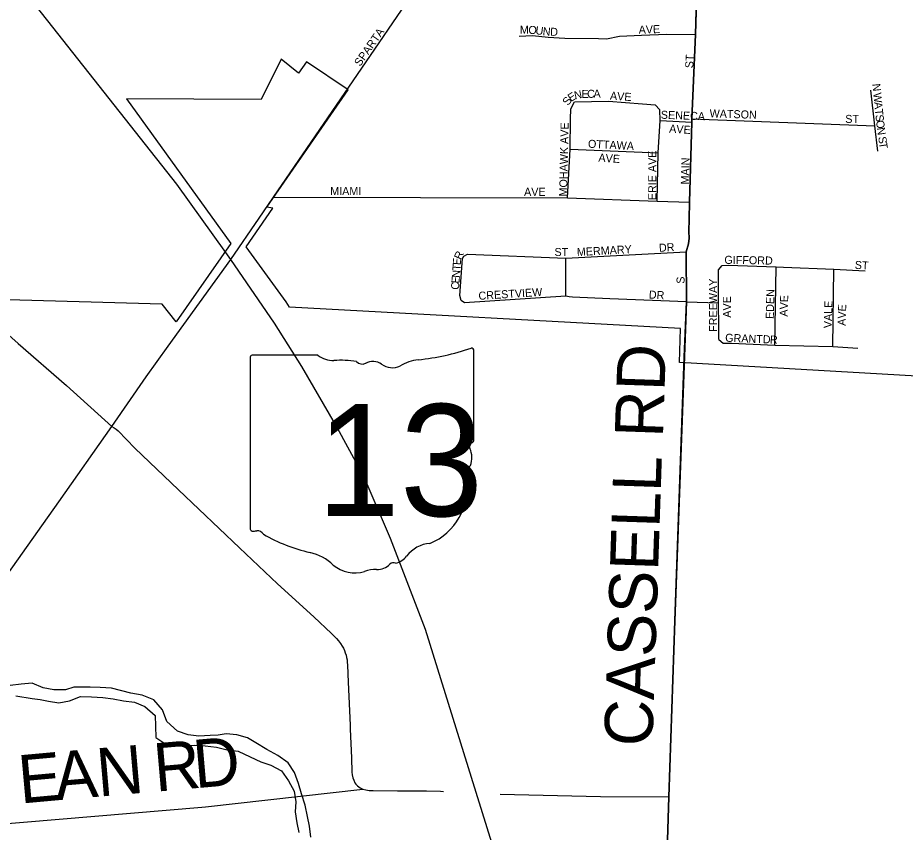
# Model space of a CAD drawing. Extents: x 1759416 to 2214760, y 252598 to 1116833.
# Drawn here: x 1952854 to 1958374, y 896134 to 901197 of the extents above; entities that cross this region are included whole.
import ezdxf

# ---------------------------------------------------------------- set-up
doc = ezdxf.new("R2010")
doc.units = 0
for name, color, linetype in [('GM_X_City_Street', 7, 'Continuous'), ('GM_X_City_Street_Text', 7, 'Continuous'), ('GM_X_Corporation', 7, 'Continuous'), ('GM_X_County_Road', 7, 'Continuous'), ('GM_X_County_Road_Text', 7, 'Continuous'), ('GM_X_Major_River', 7, 'Continuous'), ('GM_X_State_Location', 7, 'Continuous'), ('GM_X_State_Route', 7, 'Continuous'), ('GM_X_State_Shield', 7, 'Continuous'), ('GM_X_Township', 7, 'Continuous'), ('GM_X_Township_Road', 7, 'Continuous'), ('GM_X_Township_Road_Text', 7, 'Continuous'), ('GM_X_Township_ROW', 7, 'Continuous')]:
    doc.layers.add(name, color=color, linetype=linetype)

msp = doc.modelspace()

# ---------------------------------------------------------------- linework, layer by layer
at = {"layer": 'GM_X_City_Street'}
for points in [[(1954939.3, 900805.7), (1955347.9, 901403.9)], [(1955972.6, 901082), (1956054.7, 901087.9), (1956152.8, 901075.6), (1956257, 901069.4), (1956465.9, 901067.5), (1956466.6, 901067.4)], [(1956466.6, 901067.4), (1956515.3, 901067), (1956597.5, 901082.9), (1956733.8, 901088.7), (1956892, 901094.4), (1957070, 901092.2)], [(1956999.8, 899088.8), (1957012.3, 899431.6), (1957011.4, 899743), (1957025.2, 899790.9), (1957029.5, 899827.3), (1957028.4, 899868.9), (1957030.2, 899947), (1957032.7, 900051.6), (1957046.5, 900548.3), (1957047.1, 900568.9), (1957067.4, 901031.9)], [(1958203.5, 900368.9), (1958184.3, 900524.9), (1958160.8, 900747.1)], [(1956293.7, 900630.2), (1956316.9, 900674.4), (1956528.4, 900678.7), (1956740, 900661.7), (1956819, 900656.3)], [(1956274.1, 900078.4), (1956289.1, 900379.6), (1956291.2, 900567.6), (1956293.7, 900630.2)], [(1956830.7, 900057), (1956836.1, 900357.2), (1956848.9, 900558), (1956846.8, 900624.2), (1956819, 900656.3)], [(1957047.1, 900568.9), (1958184.3, 900524.9)], [(1956848.9, 900558), (1957046.5, 900548.3)], [(1956289.1, 900379.6), (1956836.1, 900357.2)], [(1954445.6, 900083), (1956274.1, 900078.4), (1956830.7, 900057), (1957032.7, 900051.6)], [(1956262.4, 899466.2), (1956261.9, 899703.1), (1957011.4, 899743)], [(1955611.6, 899438.8), (1955603.3, 899470.8), (1955621, 899699.8), (1955628.9, 899715.9), (1955650.7, 899728.2), (1956261.9, 899703.1)], [(1957214.3, 899198), (1957214.3, 899275), (1957212.1, 899424.5), (1957212.1, 899629.6), (1957235.7, 899657.4)], [(1957235.7, 899657.4), (1957272.3, 899659.6), (1957571.2, 899649.3), (1957617.4, 899647.7), (1957930.5, 899633.5), (1958124.4, 899624.7)], [(1957562.6, 899161.7), (1957571.2, 899649.3)], [(1957923.6, 899153.2), (1957930.5, 899633.5)], [(1956283.4, 899463), (1956262.4, 899466.2), (1955631.8, 899424.9), (1955611.6, 899438.8)], [(1957012.3, 899431.6), (1956535.9, 899450.2), (1956305.1, 899459.8), (1956283.4, 899463)], [(1957012.3, 899431.6), (1957212.1, 899424.5)], [(1957214.3, 899198), (1957242.1, 899174.5), (1957293.3, 899174.5), (1957562.6, 899161.7), (1957923.6, 899153.2), (1958079.6, 899142.5)]]:
    msp.add_lwpolyline(points, dxfattribs=at)
at = {"layer": 'GM_X_Corporation'}
msp.add_lwpolyline([(1959490, 898908.5), (1956969.3, 899053.9), (1956976.8, 899266.6), (1954544, 899398.5), (1954522.9, 899432.3), (1954275.5, 899773), (1954440.8, 900013.4), (1954403.2, 900019.9), (1954909.1, 900749.9), (1954650.2, 900922.5), (1954600.4, 900851.8), (1954492.5, 900939.1), (1954367.7, 900689.7), (1953530.5, 900693.4), (1954178.6, 899793.8), (1953839.5, 899307.4), (1953751.3, 899416.4), (1952718.3, 899444.9)], dxfattribs=at)
at = {"layer": 'GM_X_County_Road'}
for points in [[(1957067.4, 901031.9), (1957070, 901092.2), (1957074, 901242.2)], [(1954413.9, 900036.5), (1954445.6, 900083), (1954939.3, 900805.7)], [(1953789.1, 899155.6), (1954179, 899695.5), (1954356.4, 899952.3), (1954413.9, 900036.5)], [(1946767.8, 892399.5), (1947031.1, 892595.3), (1947120.4, 892672.5), (1947275.6, 892792), (1947593.7, 893025), (1948544.1, 893712), (1949609.9, 894526.5), (1949787.6, 894666.6), (1950398.9, 895122.3), (1951370, 895919.6), (1951607.8, 896116.9), (1951664.3, 896170.7), (1951776.6, 896333.8), (1951826.3, 896422.7), (1951951.7, 896602.6), (1952394.5, 897182.1), (1953108.6, 898187.5), (1953439.1, 898655.5), (1953652.1, 898965.9), (1953789.1, 899155.6)], [(1956793.6, 893960.4), (1956800.1, 893987.1), (1956817.5, 894102.1), (1956870.1, 895279.8), (1956902.8, 896355.3), (1956940.2, 897448.6), (1956999.8, 899088.8)]]:
    msp.add_lwpolyline(points, dxfattribs=at)
at = {"layer": 'GM_X_Major_River'}
for points in [[(1954677, 896103.8), (1954669.3, 896172), (1954655.6, 896232.2), (1954641.9, 896302.4), (1954618.2, 896372.7), (1954600.4, 896436.9), (1954574.7, 896505.2), (1954534.9, 896565.5), (1954471, 896611.8), (1954403.1, 896648.1), (1954335.2, 896690.5), (1954283.3, 896720.7), (1954217.3, 896739), (1954151.2, 896745.2), (1954101.1, 896737.4), (1954051.1, 896735.5), (1953981, 896731.8), (1953914.9, 896740), (1953846.9, 896762.3), (1953781.1, 896822.7), (1953753.4, 896895), (1953699.6, 896957.3), (1953627.6, 896985.6), (1953557.6, 896999.9), (1953437.6, 897030.4), (1953367.5, 897034.6), (1953303.5, 897036.8), (1953253.4, 897037), (1953203.3, 897035.2), (1953151.2, 897019.3), (1953079.1, 897019.5), (1953013.1, 897031.8), (1952943.1, 897060.1), (1952875, 897054.3), (1952806.9, 897046.5)], [(1952842.7, 896982.2), (1952942.7, 896965.8), (1952992.7, 896959.6), (1953044.8, 896949.4), (1953108.8, 896939.2), (1953174.9, 896951), (1953245.1, 896978.9), (1953313.2, 896976.6), (1953383.3, 896972.4), (1953447.3, 896964.2), (1953511.3, 896951.9), (1953579.4, 896943.7), (1953643.4, 896915.4), (1953709.2, 896861), (1953710.9, 896792.8), (1953712.6, 896722.6), (1953768.5, 896686.3), (1953818.5, 896674.1), (1953884.6, 896673.9), (1953950.7, 896675.7), (1954018.7, 896671.5), (1954090.8, 896663.2), (1954156.8, 896646.9), (1954224.8, 896638.7), (1954298.8, 896602.4), (1954366.7, 896572.1), (1954428.7, 896551.8), (1954494.6, 896515.5), (1954538.4, 896453.2), (1954572.2, 896388.9), (1954583.9, 896322.7), (1954579.6, 896260.5), (1954589.3, 896192.3), (1954603.1, 896132.1)]]:
    msp.add_lwpolyline(points, dxfattribs=at)
at = {"layer": 'GM_X_State_Route'}
for points in [[(1954148, 899738.9), (1953844.1, 900162.8), (1952907.8, 901348.4), (1952891.1, 901377.1), (1952780, 901569), (1952760.5, 901602.6), (1952637.7, 901861.6), (1952610.1, 901925.1), (1952481.4, 902231.3), (1952413.6, 902410.9), (1952304.5, 902726.8)], [(1956594.1, 893720.3), (1956439, 894024.8), (1955704.3, 896380.5), (1955389.1, 897393.8), (1955172.8, 897960.7), (1955008.7, 898340.6), (1954830.4, 898668.7), (1954621.3, 899030.1), (1954450.1, 899298.8), (1954179, 899695.5), (1954148, 899738.9)]]:
    msp.add_lwpolyline(points, dxfattribs=at)
at = {"layer": 'GM_X_State_Shield'}
for p, q in [((1954298.6, 899081.6), (1954298.6, 898025)), ((1954720, 899099.8), (1954312.3, 899099.8)), ((1955690.8, 898573.2), (1955690.8, 899126)), ((1955690.7, 898573.4), (1955690.8, 898573.2))]:
    msp.add_line(p, q, dxfattribs=at)
for centre, radius, start, end in [((1955194.9, 900540.4), 1476.4, 275.8445, 288.9065), ((1955675.4, 899128.3), 15.5, 351.8621, 97.738), ((1954314.6, 899083.9), 16.1, 98.1301, 188.1301), ((1954817.1, 899222.5), 156.4, 231.6195, 271.1119), ((1954869, 898506.6), 561.6, 80.4867, 94.9883), ((1954996.5, 899089.3), 45.1, 219.7921, 297.1024), ((1955062.8, 898967.2), 93.8, 54.4667, 119.1411), ((1955183.9, 899134.7), 112.9, 233.8562, 294.8282), ((1955383.2, 898777.1), 297, 97.3462, 120.7689), ((1955687.2, 898532.7), 24, 107.944, 210.337), ((1955534.6, 898462.8), 144, 340.033, 23.6496), ((1955674.3, 898571.1), 16.6, 289.6038, 7.7341), ((1955746.3, 898341.9), 104.8, 136.8065, 186.9296), ((1955277.6, 898271.6), 369.3, 292.3089, 8.9858), ((1954314.7, 898022.7), 16.3, 171.9584, 258.3066), ((1954317.2, 898130.8), 124.2, 267.339, 280.6039), ((1954342.6, 897964), 44.8, 29.7484, 93.2717), ((1954907.9, 898913.4), 1066.1, 240.4129, 257.1985), ((1955433.3, 897728.3), 202.2, 94.4031, 142.5768), ((1954590, 897550.3), 333.6, 47.1842, 75.836), ((1955190.6, 897777.3), 31.8, 65.7517, 132.6484), ((1955177.1, 897922.6), 119.3, 282.8732, 323.2771), ((1954950.8, 897958.8), 211.7, 230.7004, 286.2918), ((1955073.1, 897593.5), 173.9, 85.6951, 111.2099), ((1955088.6, 897879.7), 112.8, 268.777, 315.5493)]:
    msp.add_arc(centre, radius, start, end, dxfattribs=at)
at = {"layer": 'GM_X_Township'}
for points in [[(1956870.1, 895279.8), (1956902.8, 896355.3), (1956940.2, 897448.6), (1957012.3, 899431.6), (1957011.4, 899743.1), (1957025.2, 899791), (1957029.5, 899827.3), (1957028.4, 899868.9), (1957030.2, 899947), (1957032.7, 900051.6), (1957046.5, 900548.3), (1957047.1, 900568.9), (1957070.1, 901092.2), (1957077.7, 901381.8)], [(1957077.7, 901381.8), (1957070.1, 901092.2), (1957047.1, 900568.9), (1957046.5, 900548.3), (1957032.7, 900051.6), (1957030.2, 899947), (1957028.4, 899868.9), (1957029.5, 899827.3), (1957025.2, 899791), (1957011.4, 899743.1), (1957012.3, 899431.6), (1956940.2, 897448.6), (1956902.8, 896355.3), (1956870.1, 895279.8)]]:
    msp.add_lwpolyline(points, dxfattribs=at)
at = {"layer": 'GM_X_Township_Road'}
for points in [[(1952661.6, 899343.5), (1952857.3, 899172.2), (1953156.3, 898911.2), (1953439.1, 898655.5), (1953453.2, 898648.2), (1953465.9, 898639.6), (1953477.8, 898629.6), (1953582.1, 898521), (1953853.2, 898263.7), (1954233, 897902.4), (1954468.8, 897678), (1954695.1, 897473.4), (1954805.6, 897370.7), (1954823, 897353.7), (1954837.3, 897339), (1954849.3, 897324.3), (1954860.9, 897308.5), (1954871.7, 897291.9), (1954879.1, 897278.3), (1954886, 897264.8), (1954891.4, 897250.1), (1954895.7, 897235.4), (1954899.1, 897221.5), (1954901.8, 897206.1), (1954903.8, 897190.6), (1954905.3, 897172.1), (1954909.4, 897066.6), (1954921.3, 896800)], [(1952520, 896194.2), (1952591.8, 896181.3), (1952666.5, 896178.8), (1953999.2, 896290.3)]]:
    msp.add_lwpolyline(points, dxfattribs=at)
at = {"layer": 'GM_X_Township_ROW'}
for points in [[(1954921.3, 896800), (1954922.3, 896776), (1954930.3, 896596.9), (1954932.8, 896508.3), (1954934.7, 896490.3), (1954938.3, 896472.7), (1954943.7, 896457.2), (1954950.7, 896442.4), (1954956.1, 896434.2), (1954967.1, 896422.1), (1954982.9, 896410.5), (1955000.6, 896402.2), (1955019.6, 896397.3), (1955039.1, 896394.8), (1955065.5, 896393.4), (1955216, 896390.8), (1955396.3, 896390.8), (1955482.9, 896389.1), (1955503, 896387.7)], [(1953999.2, 896290.3), (1954020.8, 896292.1), (1955000.6, 896402.2)], [(1955853.8, 896371.6), (1956478.6, 896356), (1956902.8, 896355.3)]]:
    msp.add_lwpolyline(points, dxfattribs=at)

# ---------------------------------------------------------------- texts
at = {"layer": 'GM_X_City_Street_Text'}
for s, rotation, p in [('SPARTA', 55.0981, (1954983.5, 900891.4)), ('M', 359.8543, (1955976.8, 901097.8)), ('O', 357.0263, (1956028.9, 901097.7)), ('U', 352.6364, (1956071.9, 901095.5)), ('N', 354.3152, (1956117.1, 901089.7)), ('D', 359.4071, (1956165.7, 901085.1)), ('A', 1.4643, (1956716.4, 901097.8)), ('V', 2.2249, (1956761.1, 901099)), ('E', 2.2903, (1956805.1, 901100.7)), ('ST', 86.4118, (1957054.2, 900882.2)), ('N', 275.8237, (1958168.6, 900785.7)), ('E', 32.3482, (1956294.4, 900672.5)), ('N', 11.631, (1956319.8, 900689.6)), ('E', 1.2724, (1956360.5, 900698.2)), ('C', 1.2724, (1956395.7, 900699)), ('A', 1.2724, (1956435.3, 900699.8)), ('AVE', 356.0569, (1956536.3, 900688.6)), ('W', 275.812, (1958174.4, 900728.8)), ('S', 53.0654, (1956276.8, 900647.6)), ('SENECA', 357.8759, (1956852.8, 900569.8)), ('WATSON', 358.0595, (1957156.3, 900578.6)), ('A', 275.8237, (1958180.2, 900671.9)), ('T', 275.8302, (1958184.6, 900628.2)), ('ST', 0, (1958000.8, 900543.4)), ('S', 275.803, (1958188.2, 900593.2)), ('MOHAWK AVE', 88.8198, (1956271, 900085.6)), ('AVE', 356.0499, (1956904.3, 900484)), ('O', 276.677, (1958191.8, 900557.3)), ('N', 278.2152, (1958197.2, 900512.2)), ('S', 278.3619, (1958205.4, 900455.4)), ('OTTAWA', 357.1354, (1956399.7, 900389.4)), ('T', 278.3514, (1958210.5, 900420.6)), ('AVE', 356.0494, (1956464.3, 900303.6)), ('ERIE AVE', 90, (1956825.4, 900063.2)), ('MAIN', 88.4528, (1957027.8, 900160.2)), ('MIAMI', 0, (1954797.6, 900094.6)), ('AVE', 0, (1956003.2, 900090.2)), ('DR', 3.011, (1956843.1, 899742)), ('R', 66.0745, (1955610.6, 899689.3)), ('ST', 0, (1956192.4, 899716.2)), ('MERMARY', 3.1781, (1956332.7, 899715.6)), ('E', 85.8233, (1955609.1, 899658.6)), ('GIFFORD', 359.0295, (1957248.6, 899667.8)), ('ST', 356.1879, (1958058.6, 899637)), ('N', 85.8265, (1955603.3, 899579.6)), ('T', 85.7898, (1955606.5, 899623.5)), ('E', 85.7898, (1955600.7, 899544.5)), ('S', 90, (1957001.4, 899544)), ('FREEWAY', 90, (1957203.8, 899244.8)), ('C', 85.8192, (1955597.8, 899505)), ('CRESTVIEW', 3.6196, (1955721, 899443.4)), ('DR', 356.989, (1956778.1, 899452.2)), ('AVE', 90, (1957289.8, 899332.8)), ('EDEN', 88.4526, (1957555.8, 899324.2)), ('AVE', 88.0261, (1957641.8, 899339)), ('VALE', 88.4528, (1957916.6, 899267)), ('AVE', 88.0261, (1958002.6, 899281.8)), ('GRANT', 357.6154, (1957253.2, 899183.8)), ('D', 356.7414, (1957486.6, 899175)), ('R', 357.4328, (1957531.2, 899172.5))]:
    msp.add_text(s, height=50, rotation=rotation, dxfattribs=at).set_placement(p)
at = {"layer": 'GM_X_County_Road_Text'}
for s, rotation, p in [('RD', 88.0262, (1956866.5, 898584.5)), ('CASSELL', 88.0966, (1956800.4, 896664.9))]:
    msp.add_text(s, height=300, rotation=rotation, dxfattribs=at).set_placement(p)
at = {"layer": 'GM_X_State_Location'}
for s in ['s', 'r']:
    msp.add_text(s, height=1, dxfattribs=at).set_placement((1954979, 898483.1))
msp.add_text('13', height=1, rotation=0, dxfattribs=at).set_placement((1954727.2, 898410.3))
at = {"layer": 'GM_X_State_Shield'}
msp.add_text('13', height=696.1, dxfattribs=at).set_placement((1954713.1, 898099.5))
at = {"layer": 'GM_X_Township_Road_Text'}
for s, rotation, p in [('R', 4.9746, (1953712.1, 896386.3)), ('D', 4.9778, (1953957.6, 896407.7)), ('A', 4.9787, (1953094.1, 896332.5)), ('N', 4.9751, (1953357.1, 896355.4)), ('E', 5.1854, (1952870.9, 896312.2))]:
    msp.add_text(s, height=300, rotation=rotation, dxfattribs=at).set_placement(p)

doc.saveas('drawing.dxf')
